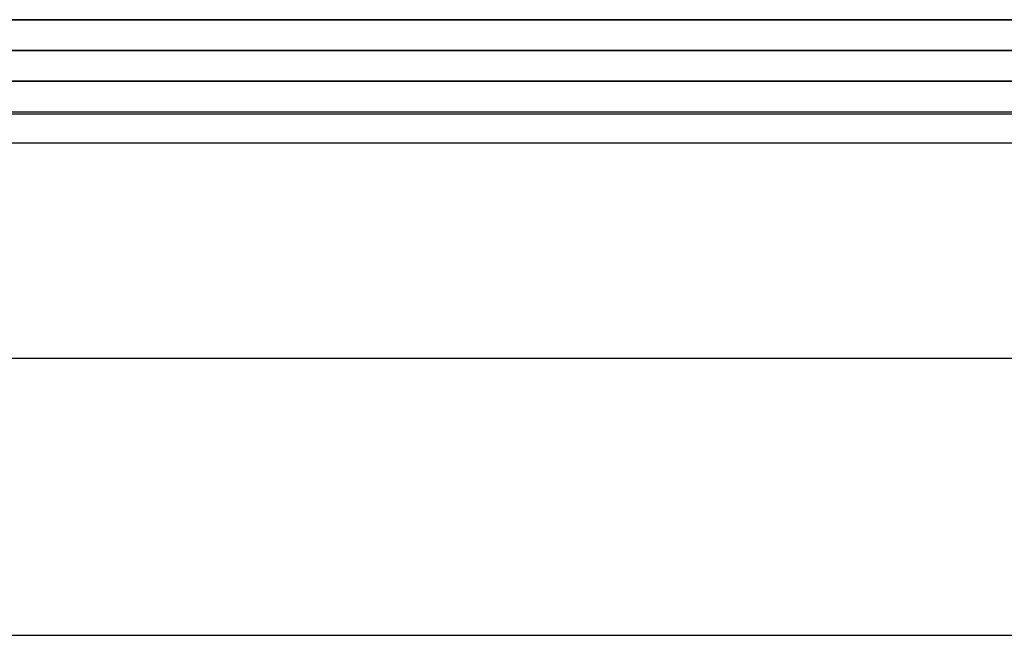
# Model space of a CAD drawing. Header units: millimetres. Extents: x -429 to 422, y -262 to 259.
# Tile 424 of 656: x -237 to -221, y 186 to 196. Entities that reach past the tile are written whole.
import ezdxf

# ---------------------------------------------------------------- set-up
doc = ezdxf.new("R2010")
doc.units = ezdxf.units.MM
doc.layers.add('Default', color=7, linetype='Continuous', true_color=0x000000)

msp = doc.modelspace()

# ---------------------------------------------------------------- linework, layer by layer
at = {"layer": 'Default'}
for p, q in [((420.873, 195.065, 772.822), (-427.127, 195.065, 772.822)), ((-427.127, 195.065, 1342.822), (420.873, 195.065, 1342.822)), ((420.873, 195.065, 1057.822), (-427.127, 195.065, 1057.822)), ((-240.627, 195.065, 880.822), (-85.627, 195.065, 880.822)), ((420.873, 194.565, 885.322), (-427.127, 194.565, 885.322)), ((-418.127, 190.565, 780.822), (411.873, 190.565, 780.822)), ((-418.127, 190.565, 873.822), (411.873, 190.565, 873.822))]:
    msp.add_line(p, q, dxfattribs=at)
for points in [[(-427.127, 196.065, 1343.822), (-3.127, 196.065, 1343.822), (420.873, 196.065, 1343.822)], [(420.873, 196.065, 771.822), (-3.127, 196.065, 771.822), (-427.127, 196.065, 771.822)], [(-427.127, 195.565, 1343.322), (-3.127, 195.565, 1343.322), (420.873, 195.565, 1343.322)], [(420.873, 195.565, 772.322), (-3.127, 195.565, 772.322), (-427.127, 195.565, 772.322)], [(420.873, 195.065, 884.822), (-3.127, 195.065, 884.822), (-427.127, 195.065, 884.822)], [(-427.127, 195.065, 876.822), (-3.127, 195.065, 876.822), (420.873, 195.065, 876.822)], [(411.873, 195.065, 771.822), (-3.127, 195.065, 771.822), (-418.127, 195.065, 771.822)], [(411.873, 195.065, 780.822), (-3.127, 195.065, 780.822), (-418.127, 195.065, 780.822)], [(411.873, 195.065, 780.822), (-3.127, 195.065, 780.822), (-418.127, 195.065, 780.822)], [(411.873, 195.065, 873.822), (-3.127, 195.065, 873.822), (-418.127, 195.065, 873.822)], [(411.873, 195.065, 827.322), (-3.127, 195.065, 827.322), (-418.127, 195.065, 827.322)], [(-134.085, 195.065, 776.322), (-213.382, 195.065, 776.322), (-292.678, 195.065, 776.322)], [(411.873, 194.531, 771.822), (-3.127, 194.531, 771.822), (-418.127, 194.531, 771.822)], [(411.873, 194.531, 780.822), (-3.127, 194.531, 780.822), (-418.127, 194.531, 780.822)], [(-427.127, 194.065, 885.822), (-3.127, 194.065, 885.822), (420.873, 194.065, 885.822)], [(-418.127, 186.065, 780.822), (-3.127, 186.065, 780.822), (411.873, 186.065, 780.822)], [(-418.127, 186.065, 873.822), (-3.127, 186.065, 873.822), (411.873, 186.065, 873.822)], [(-418.127, 186.065, 827.322), (-3.127, 186.065, 827.322), (411.873, 186.065, 827.322)]]:
    msp.add_open_spline(points, degree=2, dxfattribs=at)

doc.saveas('drawing.dxf')
